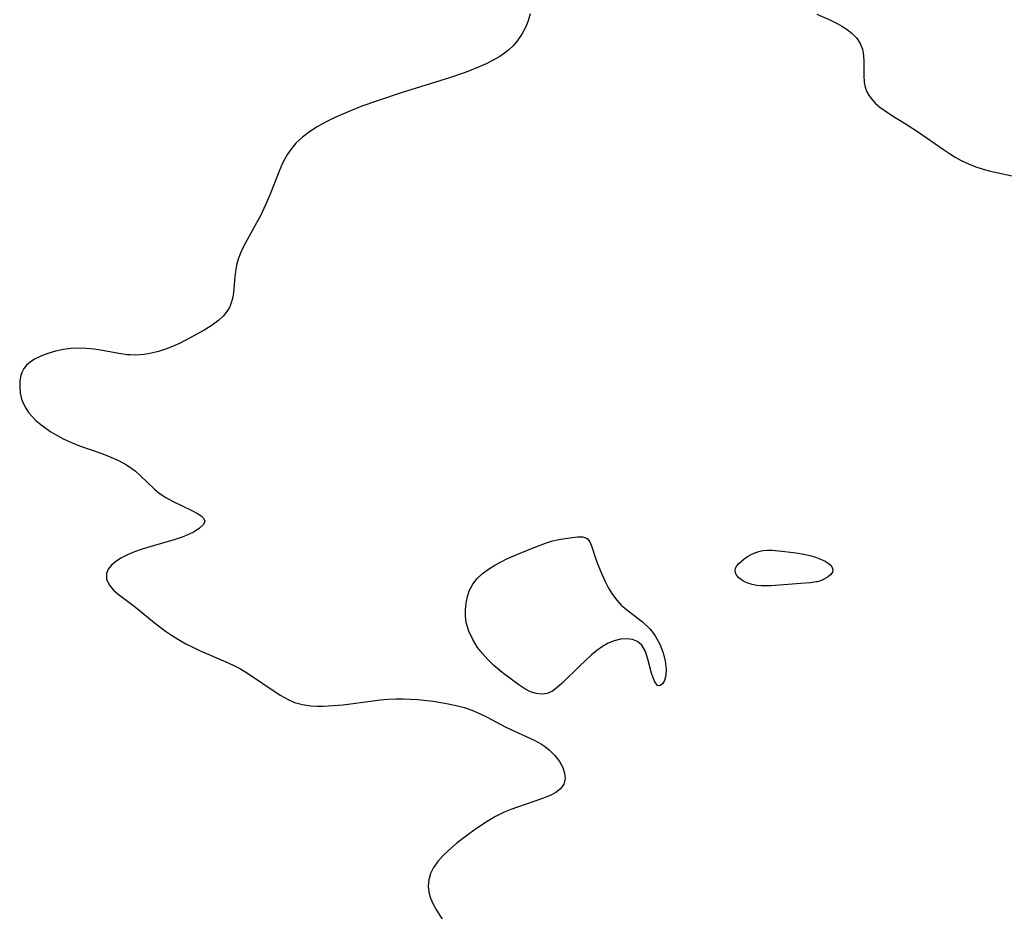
# Model space of a CAD drawing. Header units: metres. Extents: x 1073367 to 1082519, y 1569854 to 1574957.
# Tile 595 of 656: x 1078887 to 1079074, y 1573249 to 1573418. Entities that reach past the tile are written whole.
import ezdxf

# ---------------------------------------------------------------- set-up
doc = ezdxf.new("R2010")
doc.units = ezdxf.units.M
doc.layers.add('CGG_CurvaNivelLidar_v1', color=253, linetype='Continuous', lineweight=30)

msp = doc.modelspace()

# ---------------------------------------------------------------- linework, layer by layer
at = {"layer": 'CGG_CurvaNivelLidar_v1'}
for p, q in [((1078984.1189, 1573419.4776, 72), (1078983.7299, 1573418.1887, 72)), ((1079038.6465, 1573419.4259, 72.5), (1079041.2229, 1573418.2699, 72.5)), ((1079041.2229, 1573418.2699, 72.5), (1079042.4904, 1573417.6527, 72.5)), ((1078983.1926, 1573416.8992, 72), (1078982.5145, 1573415.6331, 72)), ((1078983.7299, 1573418.1887, 72), (1078983.1926, 1573416.8992, 72)), ((1079042.4904, 1573417.6527, 72.5), (1079043.3715, 1573417.1635, 72.5)), ((1079043.3715, 1573417.1635, 72.5), (1079044.4137, 1573416.4974, 72.5)), ((1079044.4137, 1573416.4974, 72.5), (1079045.3535, 1573415.7679, 72.5)), ((1078982.5145, 1573415.6331, 72), (1078981.6899, 1573414.4236, 72)), ((1079045.3535, 1573415.7679, 72.5), (1079046.1558, 1573414.962, 72.5)), ((1079046.1558, 1573414.962, 72.5), (1079046.8971, 1573413.8461, 72.5)), ((1078980.0343, 1573412.6696, 72), (1078979.2143, 1573412.0128, 72)), ((1078980.9111, 1573413.5119, 72), (1078980.0343, 1573412.6696, 72)), ((1078981.6899, 1573414.4236, 72), (1078980.9111, 1573413.5119, 72)), ((1079046.8971, 1573413.8461, 72.5), (1079047.2858, 1573412.7665, 72.5)), ((1079047.2858, 1573412.7665, 72.5), (1079047.42, 1573412.0922, 72.5)), ((1078978.3362, 1573411.4096, 72), (1078977.0797, 1573410.6739, 72)), ((1078979.2143, 1573412.0128, 72), (1078978.3362, 1573411.4096, 72)), ((1079047.42, 1573412.0922, 72.5), (1079047.5343, 1573410.6554, 72.5)), ((1078974.3792, 1573409.4, 72), (1078971.9161, 1573408.4404, 72)), ((1078975.755, 1573410.0092, 72), (1078974.3792, 1573409.4, 72)), ((1078977.0797, 1573410.6739, 72), (1078975.755, 1573410.0092, 72)), ((1079047.5343, 1573410.6554, 72.5), (1079047.5397, 1573407.8373, 72.5)), ((1078968.7821, 1573407.3628, 72), (1078959.5701, 1573404.4708, 72)), ((1078971.9161, 1573408.4404, 72), (1078968.7821, 1573407.3628, 72)), ((1079047.5397, 1573407.8373, 72.5), (1079047.6463, 1573406.4528, 72.5)), ((1079047.6463, 1573406.4528, 72.5), (1079047.8354, 1573405.5297, 72.5)), ((1079047.8354, 1573405.5297, 72.5), (1079048.1533, 1573404.652, 72.5)), ((1078959.5701, 1573404.4708, 72), (1078955.2246, 1573403.0442, 72)), ((1079048.1533, 1573404.652, 72.5), (1079048.5574, 1573403.9284, 72.5)), ((1079048.5574, 1573403.9284, 72.5), (1079049.0681, 1573403.2495, 72.5)), ((1079049.0681, 1573403.2495, 72.5), (1079049.7368, 1573402.5468, 72.5)), ((1078952.0764, 1573401.9313, 72), (1078949.4655, 1573400.8959, 72)), ((1078955.2246, 1573403.0442, 72), (1078952.0764, 1573401.9313, 72)), ((1079049.7368, 1573402.5468, 72.5), (1079050.6357, 1573401.7717, 72.5)), ((1079050.6357, 1573401.7717, 72.5), (1079051.6314, 1573401.0359, 72.5)), ((1078946.8266, 1573399.7191, 72), (1078945.2776, 1573398.9546, 72)), ((1078949.4655, 1573400.8959, 72), (1078946.8266, 1573399.7191, 72)), ((1079051.6314, 1573401.0359, 72.5), (1079053.006, 1573400.1304, 72.5)), ((1079053.006, 1573400.1304, 72.5), (1079055.6144, 1573398.5134, 72.5)), ((1078943.5535, 1573397.9972, 72), (1078942.1149, 1573397.0682, 72)), ((1078945.2776, 1573398.9546, 72), (1078943.5535, 1573397.9972, 72)), ((1079055.6144, 1573398.5134, 72.5), (1079057.956, 1573397.0127, 72.5)), ((1078940.7738, 1573396.0441, 72), (1078939.5581, 1573394.9046, 72)), ((1078942.1149, 1573397.0682, 72), (1078940.7738, 1573396.0441, 72)), ((1079057.956, 1573397.0127, 72.5), (1079062.7429, 1573393.6931, 72.5)), ((1078939.5581, 1573394.9046, 72), (1078938.5655, 1573393.7227, 72)), ((1078937.9399, 1573392.8059, 72), (1078937.45, 1573391.964, 72)), ((1078938.5655, 1573393.7227, 72), (1078937.9399, 1573392.8059, 72)), ((1079062.7429, 1573393.6931, 72.5), (1079063.8334, 1573392.9689, 72.5)), ((1079063.8334, 1573392.9689, 72.5), (1079064.9418, 1573392.281, 72.5)), ((1079064.9418, 1573392.281, 72.5), (1079066.0739, 1573391.6424, 72.5)), ((1078937.0043, 1573391.0902, 72), (1078936.343, 1573389.5995, 72)), ((1078937.45, 1573391.964, 72), (1078937.0043, 1573391.0902, 72)), ((1079066.0739, 1573391.6424, 72.5), (1079067.4573, 1573390.9652, 72.5)), ((1079067.4573, 1573390.9652, 72.5), (1079068.8829, 1573390.3885, 72.5)), ((1079068.8829, 1573390.3885, 72.5), (1079070.2438, 1573389.948, 72.5)), ((1078936.343, 1573389.5995, 72), (1078934.6373, 1573385.2026, 72)), ((1079070.2438, 1573389.948, 72.5), (1079071.6322, 1573389.5776, 72.5)), ((1079071.6322, 1573389.5776, 72.5), (1079076.8872, 1573388.4186, 72.5)), ((1078934.6373, 1573385.2026, 72), (1078934.1016, 1573383.9066, 72)), ((1078934.1016, 1573383.9066, 72), (1078933.4662, 1573382.4991, 72)), ((1078932.7877, 1573381.1173, 72), (1078932.0738, 1573379.7644, 72)), ((1078933.4662, 1573382.4991, 72), (1078932.7877, 1573381.1173, 72)), ((1078932.0738, 1573379.7644, 72), (1078930.2773, 1573376.5631, 72)), ((1078930.2773, 1573376.5631, 72), (1078929.4539, 1573374.9837, 72)), ((1078928.9956, 1573373.9749, 72), (1078928.5879, 1573372.8823, 72)), ((1078929.4539, 1573374.9837, 72), (1078928.9956, 1573373.9749, 72)), ((1078928.3236, 1573371.951, 72), (1078928.1285, 1573371.012, 72)), ((1078928.5879, 1573372.8823, 72), (1078928.3236, 1573371.951, 72)), ((1078928.1285, 1573371.012, 72), (1078927.9361, 1573369.4982, 72)), ((1078927.9361, 1573369.4982, 72), (1078927.6727, 1573366.5341, 72)), ((1078927.6727, 1573366.5341, 72), (1078927.5219, 1573365.6091, 72)), ((1078927.1108, 1573364.1899, 72), (1078926.8895, 1573363.6955, 72)), ((1078927.2967, 1573364.7169, 72), (1078927.1108, 1573364.1899, 72)), ((1078927.5219, 1573365.6091, 72), (1078927.2967, 1573364.7169, 72)), ((1078925.7119, 1573362.0396, 72), (1078924.8866, 1573361.264, 72)), ((1078926.4096, 1573362.889, 72), (1078925.7119, 1573362.0396, 72)), ((1078926.8895, 1573363.6955, 72), (1078926.4096, 1573362.889, 72)), ((1078923.6245, 1573360.3107, 72), (1078922.2339, 1573359.4303, 72)), ((1078924.8866, 1573361.264, 72), (1078923.6245, 1573360.3107, 72)), ((1078922.2339, 1573359.4303, 72), (1078920.0284, 1573358.2079, 72)), ((1078917.4948, 1573356.9065, 72), (1078916.0712, 1573356.2481, 72)), ((1078920.0284, 1573358.2079, 72), (1078917.4948, 1573356.9065, 72)), ((1078892.3652, 1573354.9276, 72), (1078891.0191, 1573354.415, 72)), ((1078893.8043, 1573355.3488, 72), (1078892.3652, 1573354.9276, 72)), ((1078895.3097, 1573355.6701, 72), (1078893.8043, 1573355.3488, 72)), ((1078896.7082, 1573355.8617, 72), (1078895.3097, 1573355.6701, 72)), ((1078898.1316, 1573355.9435, 72), (1078896.7082, 1573355.8617, 72)), ((1078899.6557, 1573355.8971, 72), (1078898.1316, 1573355.9435, 72)), ((1078901.1835, 1573355.7352, 72), (1078899.6557, 1573355.8971, 72)), ((1078902.7618, 1573355.4785, 72), (1078901.1835, 1573355.7352, 72)), ((1078905.8904, 1573354.9021, 72), (1078902.7618, 1573355.4785, 72)), ((1078907.4403, 1573354.6932, 72), (1078905.8904, 1573354.9021, 72)), ((1078908.0293, 1573354.6449, 72), (1078907.4403, 1573354.6932, 72)), ((1078909.0498, 1573354.6203, 72), (1078908.0293, 1573354.6449, 72)), ((1078910.6846, 1573354.7372, 72), (1078909.0498, 1573354.6203, 72)), ((1078912.0588, 1573354.969, 72), (1078910.6846, 1573354.7372, 72)), ((1078913.4191, 1573355.3057, 72), (1078912.0588, 1573354.969, 72)), ((1078914.7592, 1573355.7348, 72), (1078913.4191, 1573355.3057, 72)), ((1078916.0712, 1573356.2481, 72), (1078914.7592, 1573355.7348, 72)), ((1078888.3038, 1573352.7123, 72), (1078887.7796, 1573352.0657, 72)), ((1078888.9702, 1573353.2807, 72), (1078888.3038, 1573352.7123, 72)), ((1078889.8006, 1573353.8128, 72), (1078888.9702, 1573353.2807, 72)), ((1078891.0191, 1573354.415, 72), (1078889.8006, 1573353.8128, 72)), ((1078887.4582, 1573351.4414, 72), (1078887.2355, 1573350.758, 72)), ((1078887.7796, 1573352.0657, 72), (1078887.4582, 1573351.4414, 72)), ((1078887.0476, 1573349.6992, 72), (1078887.0035, 1573348.5714, 72)), ((1078887.2355, 1573350.758, 72), (1078887.0476, 1573349.6992, 72)), ((1078887.0035, 1573348.5714, 72), (1078887.1089, 1573347.4078, 72)), ((1078887.1089, 1573347.4078, 72), (1078887.3783, 1573346.2398, 72)), ((1078887.3783, 1573346.2398, 72), (1078887.7083, 1573345.359, 72)), ((1078887.7083, 1573345.359, 72), (1078888.1481, 1573344.5066, 72)), ((1078888.1481, 1573344.5066, 72), (1078888.7016, 1573343.6895, 72)), ((1078888.7016, 1573343.6895, 72), (1078889.2179, 1573343.0678, 72)), ((1078889.2179, 1573343.0678, 72), (1078890.0627, 1573342.2109, 72)), ((1078890.0627, 1573342.2109, 72), (1078891.0015, 1573341.4027, 72)), ((1078891.0015, 1573341.4027, 72), (1078892.0168, 1573340.6416, 72)), ((1078892.0168, 1573340.6416, 72), (1078892.8985, 1573340.0517, 72)), ((1078892.8985, 1573340.0517, 72), (1078893.8173, 1573339.4959, 72)), ((1078893.8173, 1573339.4959, 72), (1078895.2945, 1573338.7098, 72)), ((1078895.2945, 1573338.7098, 72), (1078896.8284, 1573338.0028, 72)), ((1078896.8284, 1573338.0028, 72), (1078898.4009, 1573337.3699, 72)), ((1078898.4009, 1573337.3699, 72), (1078902.8277, 1573335.8152, 72)), ((1078902.8277, 1573335.8152, 72), (1078904.3322, 1573335.2343, 72)), ((1078904.3322, 1573335.2343, 72), (1078905.7776, 1573334.5973, 72)), ((1078905.7776, 1573334.5973, 72), (1078907.3492, 1573333.7494, 72)), ((1078907.3492, 1573333.7494, 72), (1078908.3404, 1573333.0711, 72)), ((1078908.3404, 1573333.0711, 72), (1078908.9588, 1573332.5823, 72)), ((1078908.9588, 1573332.5823, 72), (1078909.9465, 1573331.7124, 72)), ((1078909.9465, 1573331.7124, 72), (1078912.6205, 1573329.1101, 72)), ((1078912.6205, 1573329.1101, 72), (1078913.5353, 1573328.3556, 72)), ((1078913.5353, 1573328.3556, 72), (1078914.7712, 1573327.5612, 72)), ((1078914.7712, 1573327.5612, 72), (1078916.0787, 1573326.8707, 72)), ((1078916.0787, 1573326.8707, 72), (1078919.7745, 1573325.078, 72)), ((1078919.7745, 1573325.078, 72), (1078920.7203, 1573324.575, 72)), ((1078920.7203, 1573324.575, 72), (1078921.4896, 1573324.0749, 72)), ((1078921.4896, 1573324.0749, 72), (1078922.0149, 1573323.5674, 72)), ((1078922.2156, 1573323.0421, 72), (1078921.9503, 1573322.3823, 72)), ((1078922.0149, 1573323.5674, 72), (1078922.2156, 1573323.0421, 72)), ((1078920.1637, 1573321.0315, 72), (1078919.1045, 1573320.5029, 72)), ((1078921.2283, 1573321.7047, 72), (1078920.1637, 1573321.0315, 72)), ((1078921.9503, 1573322.3823, 72), (1078921.2283, 1573321.7047, 72)), ((1078916.5491, 1573319.5401, 72), (1078911.7808, 1573318.1577, 72)), ((1078917.911, 1573320.0087, 72), (1078916.5491, 1573319.5401, 72)), ((1078919.1045, 1573320.5029, 72), (1078917.911, 1573320.0087, 72)), ((1078987.0229, 1573318.8682, 72), (1078988.3299, 1573319.2756, 72)), ((1078988.3299, 1573319.2756, 72), (1078989.5706, 1573319.5643, 72)), ((1078989.5706, 1573319.5643, 72), (1078990.7615, 1573319.7691, 72)), ((1078990.7615, 1573319.7691, 72), (1078993.0935, 1573320.0508, 72)), ((1078993.0935, 1573320.0508, 72), (1078994.1206, 1573320.0411, 72)), ((1078994.1206, 1573320.0411, 72), (1078994.9112, 1573319.7764, 72)), ((1078994.9112, 1573319.7764, 72), (1078995.456, 1573319.1311, 72)), ((1078995.456, 1573319.1311, 72), (1078995.834, 1573318.1712, 72)), ((1078908.8563, 1573317.1854, 72), (1078907.4941, 1573316.617, 72)), ((1078910.2929, 1573317.6929, 72), (1078908.8563, 1573317.1854, 72)), ((1078911.7808, 1573318.1577, 72), (1078910.2929, 1573317.6929, 72)), ((1078980.9892, 1573316.4579, 72), (1078982.6623, 1573317.1654, 72)), ((1078982.6623, 1573317.1654, 72), (1078985.6893, 1573318.3768, 72)), ((1078985.6893, 1573318.3768, 72), (1078987.0229, 1573318.8682, 72)), ((1078995.834, 1573318.1712, 72), (1078996.5259, 1573315.9944, 72)), ((1079026.8334, 1573317.0196, 72), (1079027.5893, 1573317.2806, 72)), ((1079027.5893, 1573317.2806, 72), (1079028.3713, 1573317.4552, 72)), ((1079028.3713, 1573317.4552, 72), (1079029.2391, 1573317.5319, 72)), ((1079029.2391, 1573317.5319, 72), (1079030.1272, 1573317.5204, 72)), ((1079030.1272, 1573317.5204, 72), (1079031.9457, 1573317.3619, 72)), ((1079031.9457, 1573317.3619, 72), (1079034.1726, 1573317.1097, 72)), ((1079034.1726, 1573317.1097, 72), (1079035.8075, 1573316.847, 72)), ((1078905.256, 1573315.3393, 72), (1078904.4331, 1573314.6413, 72)), ((1078906.2543, 1573315.9842, 72), (1078905.256, 1573315.3393, 72)), ((1078907.4941, 1573316.617, 72), (1078906.2543, 1573315.9842, 72)), ((1078977.3704, 1573314.676, 72), (1078978.4244, 1573315.243, 72)), ((1078978.4244, 1573315.243, 72), (1078979.6915, 1573315.8671, 72)), ((1078979.6915, 1573315.8671, 72), (1078980.9892, 1573316.4579, 72)), ((1078996.5259, 1573315.9944, 72), (1078996.9173, 1573314.9399, 72)), ((1079023.8053, 1573315.0127, 72), (1079024.2778, 1573315.4671, 72)), ((1079024.2778, 1573315.4671, 72), (1079024.8221, 1573315.9014, 72)), ((1079024.8221, 1573315.9014, 72), (1079025.4231, 1573316.3061, 72)), ((1079025.4231, 1573316.3061, 72), (1079026.1085, 1573316.6904, 72)), ((1079026.1085, 1573316.6904, 72), (1079026.8334, 1573317.0196, 72)), ((1079035.8075, 1573316.847, 72), (1079036.6891, 1573316.6601, 72)), ((1079036.6891, 1573316.6601, 72), (1079037.5545, 1573316.4414, 72)), ((1079037.5545, 1573316.4414, 72), (1079038.3959, 1573316.1868, 72)), ((1079038.3959, 1573316.1868, 72), (1079039.6554, 1573315.7012, 72)), ((1079039.6554, 1573315.7012, 72), (1079040.2379, 1573315.4245, 72)), ((1079040.2379, 1573315.4245, 72), (1079040.8034, 1573315.074, 72)), ((1078903.8286, 1573313.8966, 72), (1078903.4963, 1573313.1095, 72)), ((1078904.4331, 1573314.6413, 72), (1078903.8286, 1573313.8966, 72)), ((1078975.0207, 1573313.1014, 72), (1078976.144, 1573313.9281, 72)), ((1078976.144, 1573313.9281, 72), (1078977.3704, 1573314.676, 72)), ((1078996.9173, 1573314.9399, 72), (1078997.7681, 1573312.8675, 72)), ((1079023.0673, 1573313.6058, 72), (1079023.1671, 1573314.0751, 72)), ((1079023.1579, 1573313.143, 72), (1079023.0673, 1573313.6058, 72)), ((1079023.1671, 1573314.0751, 72), (1079023.4256, 1573314.5463, 72)), ((1079023.4256, 1573314.5463, 72), (1079023.8053, 1573315.0127, 72)), ((1079040.8034, 1573315.074, 72), (1079041.2578, 1573314.6691, 72)), ((1079041.2578, 1573314.6691, 72), (1079041.5653, 1573314.2296, 72)), ((1079041.5653, 1573314.2296, 72), (1079041.6912, 1573313.7746, 72)), ((1079041.6912, 1573313.7746, 72), (1079041.6057, 1573313.3234, 72)), ((1078903.4963, 1573313.1095, 72), (1078903.5314, 1573312.0344, 72)), ((1078903.5314, 1573312.0344, 72), (1078904.0141, 1573310.9499, 72)), ((1078973.2132, 1573311.0875, 72), (1078974.0371, 1573312.1693, 72)), ((1078974.0371, 1573312.1693, 72), (1078975.0207, 1573313.1014, 72)), ((1078997.7681, 1573312.8675, 72), (1078998.356, 1573311.5717, 72)), ((1078998.356, 1573311.5717, 72), (1078999.0137, 1573310.2929, 72)), ((1079023.4125, 1573312.6952, 72), (1079023.1579, 1573313.143, 72)), ((1079023.796, 1573312.2699, 72), (1079023.4125, 1573312.6952, 72)), ((1079024.2816, 1573311.8763, 72), (1079023.796, 1573312.2699, 72)), ((1079024.8499, 1573311.5261, 72), (1079024.2816, 1573311.8763, 72)), ((1079025.4874, 1573311.2346, 72), (1079024.8499, 1573311.5261, 72)), ((1079038.5, 1573311.4901, 72), (1079037.413, 1573311.3443, 72)), ((1079038.6873, 1573311.502, 72), (1079038.5, 1573311.4901, 72)), ((1079039.111, 1573311.6252, 72), (1079038.6873, 1573311.502, 72)), ((1079039.6442, 1573311.8336, 72), (1079039.111, 1573311.6252, 72)), ((1079040.2341, 1573312.121, 72), (1079039.6442, 1573311.8336, 72)), ((1079040.8077, 1573312.4745, 72), (1079040.2341, 1573312.121, 72)), ((1079041.2905, 1573312.88, 72), (1079040.8077, 1573312.4745, 72)), ((1079041.6057, 1573313.3234, 72), (1079041.2905, 1573312.88, 72)), ((1078904.0141, 1573310.9499, 72), (1078904.8524, 1573309.9129, 72)), ((1078904.8524, 1573309.9129, 72), (1078905.7139, 1573309.1563, 72)), ((1078972.1621, 1573308.6977, 72), (1078972.5795, 1573309.8921, 72)), ((1078972.5795, 1573309.8921, 72), (1078973.2132, 1573311.0875, 72)), ((1078999.0137, 1573310.2929, 72), (1078999.7691, 1573309.067, 72)), ((1079026.3064, 1573310.9856, 72), (1079025.4874, 1573311.2346, 72)), ((1079027.1843, 1573310.8261, 72), (1079026.3064, 1573310.9856, 72)), ((1079028.1025, 1573310.7459, 72), (1079027.1843, 1573310.8261, 72)), ((1079028.9312, 1573310.735, 72), (1079028.1025, 1573310.7459, 72)), ((1079029.8801, 1573310.7696, 72), (1079028.9312, 1573310.735, 72)), ((1079035.5836, 1573311.1655, 72), (1079029.8801, 1573310.7696, 72)), ((1079037.413, 1573311.3443, 72), (1079035.5836, 1573311.1655, 72)), ((1078905.7139, 1573309.1563, 72), (1078909.0486, 1573306.6762, 72)), ((1078971.8991, 1573307.4503, 72), (1078972.1621, 1573308.6977, 72)), ((1078999.7691, 1573309.067, 72), (1079000.5536, 1573308.0377, 72)), ((1079000.5536, 1573308.0377, 72), (1079001.4352, 1573307.0937, 72)), ((1078909.0486, 1573306.6762, 72), (1078912.6127, 1573303.7702, 72)), ((1078971.7798, 1573306.1723, 72), (1078971.8991, 1573307.4503, 72)), ((1078971.7977, 1573304.9712, 72), (1078971.7798, 1573306.1723, 72)), ((1079001.4352, 1573307.0937, 72), (1079002.717, 1573305.9919, 72)), ((1079002.717, 1573305.9919, 72), (1079005.4933, 1573303.9093, 72)), ((1078971.9564, 1573303.7756, 72), (1078971.7977, 1573304.9712, 72)), ((1078912.6127, 1573303.7702, 72), (1078913.6705, 1573302.9491, 72)), ((1078913.6705, 1573302.9491, 72), (1078914.7598, 1573302.1516, 72)), ((1078914.7598, 1573302.1516, 72), (1078915.8787, 1573301.3835, 72)), ((1078972.4352, 1573302.1395, 72), (1078971.9564, 1573303.7756, 72)), ((1078973.1692, 1573300.5561, 72), (1078972.4352, 1573302.1395, 72)), ((1079005.4933, 1573303.9093, 72), (1079006.8544, 1573302.5857, 72)), ((1079006.8544, 1573302.5857, 72), (1079007.3892, 1573301.9345, 72)), ((1078915.8787, 1573301.3835, 72), (1078917.2361, 1573300.5242, 72)), ((1078917.2361, 1573300.5242, 72), (1078918.6333, 1573299.7267, 72)), ((1078974.1116, 1573299.044, 72), (1078973.1692, 1573300.5561, 72)), ((1079000.1046, 1573300.3015, 72), (1078998.9387, 1573299.856, 72)), ((1079001.2708, 1573300.5856, 72), (1079000.1046, 1573300.3015, 72)), ((1079002.4161, 1573300.6865, 72), (1079001.2708, 1573300.5856, 72)), ((1079003.5322, 1573300.5609, 72), (1079002.4161, 1573300.6865, 72)), ((1079004.5356, 1573300.1741, 72), (1079003.5322, 1573300.5609, 72)), ((1079007.3892, 1573301.9345, 72), (1079007.864, 1573301.2592, 72)), ((1079007.864, 1573301.2592, 72), (1079008.7389, 1573299.6836, 72)), ((1078918.6333, 1573299.7267, 72), (1078919.9192, 1573299.0713, 72)), ((1078919.9192, 1573299.0713, 72), (1078921.2284, 1573298.462, 72)), ((1078921.2284, 1573298.462, 72), (1078926.6804, 1573296.1149, 72)), ((1078975.0285, 1573297.8558, 72), (1078974.1116, 1573299.044, 72)), ((1078996.8076, 1573298.4737, 72), (1078995.7649, 1573297.6, 72)), ((1078997.8637, 1573299.2419, 72), (1078996.8076, 1573298.4737, 72)), ((1078998.9387, 1573299.856, 72), (1078997.8637, 1573299.2419, 72)), ((1079005.3483, 1573299.4948, 72), (1079004.5356, 1573300.1741, 72)), ((1079006.0345, 1573298.2724, 72), (1079005.3483, 1573299.4948, 72)), ((1079008.7389, 1573299.6836, 72), (1079009.3902, 1573298.0373, 72)), ((1078976.0386, 1573296.7317, 72), (1078975.0285, 1573297.8558, 72)), ((1078977.1171, 1573295.6738, 72), (1078976.0386, 1573296.7317, 72)), ((1078995.7649, 1573297.6, 72), (1078993.4716, 1573295.4738, 72)), ((1079006.5055, 1573296.7762, 72), (1079006.0345, 1573298.2724, 72)), ((1079007.2065, 1573294.1592, 72), (1079006.5055, 1573296.7762, 72)), ((1079009.3902, 1573298.0373, 72), (1079009.8054, 1573296.4183, 72)), ((1078926.6804, 1573296.1149, 72), (1078927.8749, 1573295.5363, 72)), ((1078927.8749, 1573295.5363, 72), (1078928.8464, 1573295.0207, 72)), ((1078928.8464, 1573295.0207, 72), (1078929.7963, 1573294.4732, 72)), ((1078978.7682, 1573294.2656, 72), (1078977.1171, 1573295.6738, 72)), ((1078993.4716, 1573295.4738, 72), (1078990.162, 1573292.2351, 72)), ((1079009.8054, 1573296.4183, 72), (1079009.9755, 1573294.9215, 72)), ((1079009.9755, 1573294.9215, 72), (1079009.9117, 1573293.708, 72)), ((1078929.7963, 1573294.4732, 72), (1078930.9222, 1573293.7691, 72)), ((1078930.9222, 1573293.7691, 72), (1078935.4013, 1573290.7136, 72)), ((1078981.9694, 1573291.8993, 72), (1078978.7682, 1573294.2656, 72)), ((1079007.5165, 1573293.235, 72), (1079007.2065, 1573294.1592, 72)), ((1079007.8295, 1573292.4886, 72), (1079007.5165, 1573293.235, 72)), ((1079009.6465, 1573292.7492, 72), (1079009.2423, 1573292.1064, 72)), ((1079009.9117, 1573293.708, 72), (1079009.6465, 1573292.7492, 72)), ((1078983.0717, 1573291.1684, 72), (1078981.9694, 1573291.8993, 72)), ((1078984.1749, 1573290.5939, 72), (1078983.0717, 1573291.1684, 72)), ((1078989.2442, 1573291.4083, 72), (1078988.3171, 1573290.7398, 72)), ((1078990.162, 1573292.2351, 72), (1078989.2442, 1573291.4083, 72)), ((1079008.2524, 1573291.8354, 72), (1079007.8295, 1573292.4886, 72)), ((1079008.5, 1573291.7578, 72), (1079008.2524, 1573291.8354, 72)), ((1079008.8113, 1573291.7755, 72), (1079008.5, 1573291.7578, 72)), ((1079009.2423, 1573292.1064, 72), (1079008.8113, 1573291.7755, 72)), ((1078935.4013, 1573290.7136, 72), (1078936.6665, 1573289.8932, 72)), ((1078936.6665, 1573289.8932, 72), (1078937.9494, 1573289.1671, 72)), ((1078937.9494, 1573289.1671, 72), (1078939.2786, 1573288.5889, 72)), ((1078954.1971, 1573288.8879, 72), (1078955.653, 1573289.0525, 72)), ((1078955.653, 1573289.0525, 72), (1078957.1116, 1573289.1795, 72)), ((1078957.1116, 1573289.1795, 72), (1078958.5721, 1573289.2526, 72)), ((1078958.5721, 1573289.2526, 72), (1078959.9325, 1573289.2603, 72)), ((1078959.9325, 1573289.2603, 72), (1078961.2924, 1573289.2145, 72)), ((1078961.2924, 1573289.2145, 72), (1078962.6503, 1573289.1224, 72)), ((1078962.6503, 1573289.1224, 72), (1078965.6266, 1573288.7893, 72)), ((1078985.25, 1573290.2526, 72), (1078984.1749, 1573290.5939, 72)), ((1078986.3188, 1573290.1447, 72), (1078985.25, 1573290.2526, 72)), ((1078987.3475, 1573290.2994, 72), (1078986.3188, 1573290.1447, 72)), ((1078988.3171, 1573290.7398, 72), (1078987.3475, 1573290.2994, 72)), ((1078939.2786, 1573288.5889, 72), (1078940.798, 1573288.176, 72)), ((1078940.798, 1573288.176, 72), (1078942.3869, 1573287.954, 72)), ((1078942.3869, 1573287.954, 72), (1078943.5601, 1573287.8875, 72)), ((1078943.5601, 1573287.8875, 72), (1078944.7552, 1573287.8826, 72)), ((1078944.7552, 1573287.8826, 72), (1078946.6205, 1573287.9696, 72)), ((1078946.6205, 1573287.9696, 72), (1078948.5138, 1573288.1449, 72)), ((1078948.5138, 1573288.1449, 72), (1078954.1971, 1573288.8879, 72)), ((1078965.6266, 1573288.7893, 72), (1078967.0838, 1573288.5693, 72)), ((1078967.0838, 1573288.5693, 72), (1078968.5282, 1573288.3104, 72)), ((1078968.5282, 1573288.3104, 72), (1078970.0413, 1573287.9859, 72)), ((1078970.0413, 1573287.9859, 72), (1078971.5261, 1573287.5933, 72)), ((1078971.5261, 1573287.5933, 72), (1078972.9728, 1573287.11, 72)), ((1078972.9728, 1573287.11, 72), (1078974.4516, 1573286.4853, 72)), ((1078974.4516, 1573286.4853, 72), (1078975.8948, 1573285.7763, 72)), ((1078975.8948, 1573285.7763, 72), (1078979.5013, 1573283.8836, 72)), ((1078979.5013, 1573283.8836, 72), (1078984.8583, 1573281.3801, 72)), ((1078984.8583, 1573281.3801, 72), (1078986.25, 1573280.6113, 72)), ((1078986.25, 1573280.6113, 72), (1078987.0263, 1573280.1031, 72)), ((1078987.0263, 1573280.1031, 72), (1078987.7431, 1573279.5512, 72)), ((1078987.7431, 1573279.5512, 72), (1078988.8017, 1573278.506, 72)), ((1078988.8017, 1573278.506, 72), (1078989.6538, 1573277.3692, 72)), ((1078989.6538, 1573277.3692, 72), (1078990.2871, 1573276.1935, 72)), ((1078990.2871, 1573276.1935, 72), (1078990.6442, 1573275.1328, 72)), ((1078990.7384, 1573274.1058, 72), (1078990.4816, 1573273.0616, 72)), ((1078990.6442, 1573275.1328, 72), (1078990.7384, 1573274.1058, 72)), ((1078989.8643, 1573272.1506, 72), (1078988.9887, 1573271.4605, 72)), ((1078990.4816, 1573273.0616, 72), (1078989.8643, 1573272.1506, 72)), ((1078986.4392, 1573270.3035, 72), (1078981.6678, 1573268.6887, 72)), ((1078987.8863, 1573270.8845, 72), (1078986.4392, 1573270.3035, 72)), ((1078988.9887, 1573271.4605, 72), (1078987.8863, 1573270.8845, 72)), ((1078981.6678, 1573268.6887, 72), (1078980.4122, 1573268.2167, 72)), ((1078977.5274, 1573266.865, 72), (1078975.9278, 1573265.9402, 72)), ((1078979.1677, 1573267.6873, 72), (1078977.5274, 1573266.865, 72)), ((1078980.4122, 1573268.2167, 72), (1078979.1677, 1573267.6873, 72)), ((1078974.6659, 1573265.1393, 72), (1078973.4311, 1573264.2993, 72)), ((1078975.9278, 1573265.9402, 72), (1078974.6659, 1573265.1393, 72)), ((1078972.228, 1573263.4265, 72), (1078970.234, 1573261.8549, 72)), ((1078973.4311, 1573264.2993, 72), (1078972.228, 1573263.4265, 72)), ((1078970.234, 1573261.8549, 72), (1078968.591, 1573260.43, 72)), ((1078967.5032, 1573259.3833, 72), (1078966.5347, 1573258.3065, 72)), ((1078968.591, 1573260.43, 72), (1078967.5032, 1573259.3833, 72)), ((1078965.731, 1573257.1812, 72), (1078965.1581, 1573256.0427, 72)), ((1078966.5347, 1573258.3065, 72), (1078965.731, 1573257.1812, 72)), ((1078965.1581, 1573256.0427, 72), (1078964.8007, 1573254.8626, 72)), ((1078964.8007, 1573254.8626, 72), (1078964.6826, 1573253.6618, 72)), ((1078964.6826, 1573253.6618, 72), (1078964.8118, 1573252.5041, 72)), ((1078964.8118, 1573252.5041, 72), (1078965.1427, 1573251.3551, 72)), ((1078965.1427, 1573251.3551, 72), (1078965.632, 1573250.2247, 72)), ((1078965.632, 1573250.2247, 72), (1078966.2769, 1573249.0584, 72)), ((1078966.2769, 1573249.0584, 72), (1078968.2392, 1573245.9684, 72))]:
    msp.add_line(p, q, dxfattribs=at)

doc.saveas('drawing.dxf')
